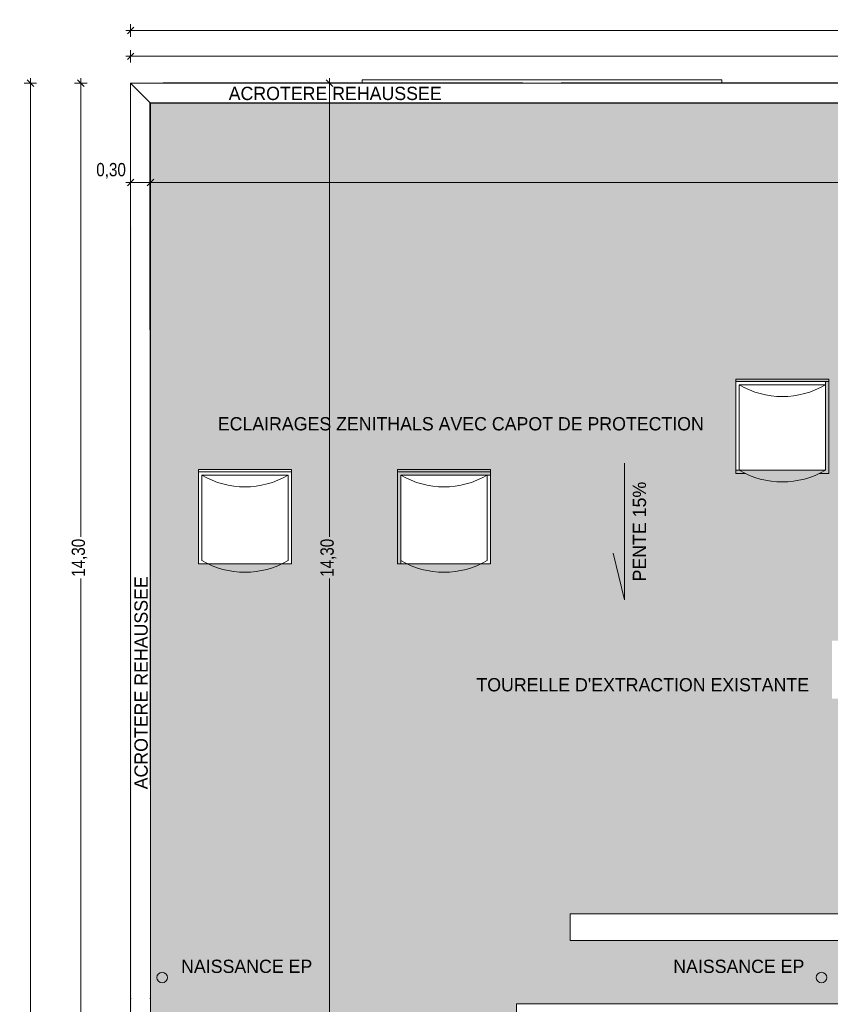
# Model space of a CAD drawing. Header units: millimetres. Extents: x 52659 to 1698020, y -10054 to 104697.
# Tile 281 of 363: x 260099 to 272319, y 26221 to 41055. Entities that reach past the tile are written whole.
import ezdxf

# ---------------------------------------------------------------- set-up
doc = ezdxf.new("R2010")
doc.units = ezdxf.units.MM
doc.header["$MEASUREMENT"] = 0
for name, color, linetype in [('05-02 Cotation 200ème 100ème.Cotations', 7, 'Continuous'), ('06-02 Texte 200ème 100ème.Texte', 7, 'Continuous'), ('08-01 2D Dessin général.2D', 7, 'Continuous'), ('08-01 hachures', 7, 'Continuous'), ('A-FLOR-____-OTLN.Modèle IFC', 7, 'Continuous'), ('A-GLAZ-____-OTLN.Modèle IFC', 7, 'Continuous'), ('A-ROOF-____-OTLN.Modèle IFC', 7, 'Continuous'), ('M-EQPM-____-OTLN.Modèle IFC', 7, 'Continuous')]:
    doc.layers.add(name, color=color, linetype=linetype)
doc.styles.add('STYLE_GENERE_2', font='txt')
doc.styles.add('STYLE_GENERE_3', font='ARIALN.TTF')
doc.dimstyles.new('STYLE_GENERE__2', dxfattribs={"dimtxt": 200, "dimasz": 95, "dimexe": 0.18, "dimexo": 100, "dimgap": 0, "dimtad": 0, "dimlfac": 0.001, "dimzin": 0, "dimdsep": 46, "dimtxsty": 'STYLE_GENERE_3', "dimblk": 'ARROWHEAD_6', "dimblk1": 'ARROWHEAD_6', "dimblk2": 'ARROWHEAD_6', "dimcen": 0.09, "dimclrd": 7, "dimclre": 7, "dimclrt": 7, "dimazin": 0, "dimtfac": 1, "dimtdec": 4, "dimtmove": 0, "dimatfit": 3, "dimfxl": 1, "dimtolj": 1, "dimtzin": 0, "dimarcsym": 0})
doc.dimstyles.new('STYLE_GENERE__5', dxfattribs={"dimtxt": 200, "dimasz": 95, "dimexe": 0.18, "dimexo": 100, "dimgap": 0, "dimtad": 0, "dimtih": 1, "dimtoh": 1, "dimlfac": 0.001, "dimzin": 0, "dimdsep": 46, "dimtxsty": 'STYLE_GENERE_3', "dimblk": 'ARROWHEAD_6', "dimblk1": 'ARROWHEAD_6', "dimblk2": 'ARROWHEAD_6', "dimcen": 0.09, "dimclrd": 7, "dimclre": 7, "dimclrt": 7, "dimazin": 0, "dimtfac": 1, "dimtdec": 4, "dimtmove": 0, "dimatfit": 3, "dimfxl": 1, "dimtolj": 1, "dimtzin": 0, "dimarcsym": 0})
doc.dimstyles.new('STYLE_GENERE__6', dxfattribs={"dimtxt": 200, "dimasz": 95, "dimexe": 0.18, "dimexo": 100, "dimgap": 0, "dimtad": 0, "dimtih": 1, "dimtoh": 1, "dimlfac": 0.001, "dimzin": 0, "dimdsep": 46, "dimtxsty": 'STYLE_GENERE_3', "dimblk": 'ARROWHEAD_6', "dimblk1": 'ARROWHEAD_6', "dimblk2": 'ARROWHEAD_6', "dimcen": 0.09, "dimclrd": 7, "dimclre": 7, "dimclrt": 7, "dimazin": 0, "dimtfac": 1, "dimtdec": 4, "dimtmove": 2, "dimatfit": 3, "dimfxl": 1, "dimtolj": 1, "dimtzin": 0, "dimarcsym": 0})

# ---------------------------------------------------------------- blocks, each defined once
blk = doc.blocks.new('*D831', base_point=(261782, 40089))
at = {"layer": '05-02 Cotation 200ème 100ème.Cotations', "color": 7, "linetype": 'Continuous', "lineweight": 13, "transparency": 16777216}
for p, q in [((261697, 40503), (261772, 40503)), ((261772, 40409), (261772, 40596)), ((261772, 40503), (279659, 40503)), ((280284, 40503), (298172, 40503)), ((298172, 40409), (298172, 40596))]:
    blk.add_line(p, q, dxfattribs=at)
at = {"layer": '05-02 Cotation 200ème 100ème.Cotations', "color": 7, "linetype": 'Continuous', "lineweight": 25, "transparency": 16777216}
for p, q in [((261822, 40553), (261722, 40453)), ((298222, 40553), (298122, 40453))]:
    blk.add_line(p, q, dxfattribs=at)
at = {"layer": '05-02 Cotation 200ème 100ème.Cotations', "color": 7, "lineweight": 9, "transparency": 16777216, "insert": (279684, 40403), "char_height": 200, "attachment_point": 7, "style": 'STYLE_GENERE_3'}
blk.add_mtext('\\A1;36,40', dxfattribs=at)
blk = doc.blocks.new('ARROWHEAD_6')
at = {"color": 0, "linetype": 'Continuous', "lineweight": 0}
for p, q in [((0, 0), (-1, 0)), ((-0.5, -0.5), (0.5, 0.5))]:
    blk.add_line(p, q, dxfattribs=at)
blk = doc.blocks.new('*D834', base_point=(261782, 40089))
at = {"layer": '05-02 Cotation 200ème 100ème.Cotations', "color": 7, "linetype": 'Continuous', "lineweight": 25, "transparency": 16777216}
for p, q in [((261822, 40943), (261722, 40843)), ((344455, 40843), (344555, 40943))]:
    blk.add_line(p, q, dxfattribs=at)
at = {"layer": '05-02 Cotation 200ème 100ème.Cotations', "color": 7, "linetype": 'Continuous', "lineweight": 13, "transparency": 16777216}
for p, q in [((261772, 40799), (261772, 40986)), ((344505, 40799), (344505, 40986)), ((261697, 40893), (261772, 40893)), ((261772, 40893), (302826, 40893)), ((303451, 40893), (344505, 40893)), ((344505, 40893), (344580, 40893))]:
    blk.add_line(p, q, dxfattribs=at)
at = {"layer": '05-02 Cotation 200ème 100ème.Cotations', "color": 7, "lineweight": 9, "transparency": 16777216, "insert": (302851, 40793), "char_height": 200, "attachment_point": 7, "style": 'STYLE_GENERE_3'}
blk.add_mtext('\\A1;82,73', dxfattribs=at)
blk = doc.blocks.new('*D837', base_point=(261782, 40089))
at = {"layer": '05-02 Cotation 200ème 100ème.Cotations', "color": 7, "linetype": 'Continuous', "lineweight": 13, "transparency": 16777216}
for p, q in [((261114, 40099), (260926, 40099)), ((261020, 40099), (261020, 40174)), ((261020, 33262), (261020, 40099)), ((261020, 25799), (261020, 32636)), ((261114, 25799), (260926, 25799))]:
    blk.add_line(p, q, dxfattribs=at)
at = {"layer": '05-02 Cotation 200ème 100ème.Cotations', "color": 7, "linetype": 'Continuous', "lineweight": 25, "transparency": 16777216}
for p, q in [((261070, 40049), (260970, 40149)), ((260970, 25849), (261070, 25749))]:
    blk.add_line(p, q, dxfattribs=at)
at = {"layer": '05-02 Cotation 200ème 100ème.Cotations', "color": 7, "lineweight": 9, "transparency": 16777216, "insert": (261120, 32661), "char_height": 200, "attachment_point": 7, "rotation": 90, "style": 'STYLE_GENERE_3'}
blk.add_mtext('\\A1;14,30', dxfattribs=at)
blk = doc.blocks.new('*D842', base_point=(261782, 40089))
at = {"layer": '05-02 Cotation 200ème 100ème.Cotations', "color": 7, "linetype": 'Continuous', "lineweight": 13, "transparency": 16777216}
for p, q in [((260355, 40099), (260168, 40099)), ((260262, 40099), (260262, 40174)), ((260262, 24955), (260262, 40099)), ((260262, 9185), (260262, 24329)), ((260355, 9185), (260168, 9185)), ((260262, 9110), (260262, 9185))]:
    blk.add_line(p, q, dxfattribs=at)
at = {"layer": '05-02 Cotation 200ème 100ème.Cotations', "color": 7, "linetype": 'Continuous', "lineweight": 25, "transparency": 16777216}
for p, q in [((260312, 40049), (260212, 40149)), ((260212, 9235), (260312, 9135))]:
    blk.add_line(p, q, dxfattribs=at)
at = {"layer": '05-02 Cotation 200ème 100ème.Cotations', "color": 7, "lineweight": 9, "transparency": 16777216, "insert": (260362, 24354), "char_height": 200, "attachment_point": 7, "rotation": 90, "style": 'STYLE_GENERE_3'}
blk.add_mtext('\\A1;30,91', dxfattribs=at)
blk = doc.blocks.new('*D871', base_point=(261782, 40089))
at = {"layer": '05-02 Cotation 200ème 100ème.Cotations', "color": 7, "linetype": 'Continuous', "lineweight": 13, "transparency": 16777216}
for p, q in [((264864, 40099), (264677, 40099)), ((264770, 40099), (264770, 40174)), ((264770, 33262), (264770, 40099)), ((264770, 25799), (264770, 32636)), ((264864, 25799), (264677, 25799)), ((264770, 25724), (264770, 25799))]:
    blk.add_line(p, q, dxfattribs=at)
at = {"layer": '05-02 Cotation 200ème 100ème.Cotations', "color": 7, "linetype": 'Continuous', "lineweight": 25, "transparency": 16777216}
for p, q in [((264820, 40049), (264720, 40149)), ((264720, 25849), (264820, 25749))]:
    blk.add_line(p, q, dxfattribs=at)
at = {"layer": '05-02 Cotation 200ème 100ème.Cotations', "color": 7, "lineweight": 9, "transparency": 16777216, "insert": (264870, 32661), "char_height": 200, "attachment_point": 7, "rotation": 90, "style": 'STYLE_GENERE_3'}
blk.add_mtext('\\A1;14,30', dxfattribs=at)
blk = doc.blocks.new('*D878', base_point=(261782, 40089))
at = {"layer": '05-02 Cotation 200ème 100ème.Cotations', "color": 7, "linetype": 'Continuous', "lineweight": 13, "transparency": 16777216}
for p, q in [((261697, 38601), (261772, 38601)), ((261772, 38507), (261772, 38695)), ((261772, 38601), (262072, 38601)), ((262072, 38507), (262072, 38695))]:
    blk.add_line(p, q, dxfattribs=at)
at = {"layer": '05-02 Cotation 200ème 100ème.Cotations', "color": 7, "linetype": 'Continuous', "lineweight": 25, "transparency": 16777216}
for p, q in [((261822, 38651), (261722, 38551)), ((262122, 38651), (262022, 38551))]:
    blk.add_line(p, q, dxfattribs=at)
at = {"layer": '05-02 Cotation 200ème 100ème.Cotations', "color": 7, "lineweight": 9, "transparency": 16777216, "insert": (261254, 38659), "char_height": 200, "attachment_point": 7, "style": 'STYLE_GENERE_3'}
blk.add_mtext('\\A1;0,30', dxfattribs=at)
blk = doc.blocks.new('*D879', base_point=(261782, 40089))
at = {"layer": '05-02 Cotation 200ème 100ème.Cotations', "color": 7, "linetype": 'Continuous', "lineweight": 25, "transparency": 16777216}
for p, q in [((262122, 38651), (262022, 38551)), ((291947, 38651), (291847, 38551))]:
    blk.add_line(p, q, dxfattribs=at)
at = {"layer": '05-02 Cotation 200ème 100ème.Cotations', "color": 7, "linetype": 'Continuous', "lineweight": 13, "transparency": 16777216}
for p, q in [((262072, 38507), (262072, 38695)), ((262072, 38601), (276671, 38601)), ((277297, 38601), (291897, 38601)), ((291897, 38507), (291897, 38695))]:
    blk.add_line(p, q, dxfattribs=at)
at = {"layer": '05-02 Cotation 200ème 100ème.Cotations', "color": 7, "lineweight": 9, "transparency": 16777216, "char_height": 200, "attachment_point": 7, "style": 'STYLE_GENERE_3'}
for s, insert in [('\\A1;0,15', (291748, 38771)), ('\\A1;29,83', (276696, 38501))]:
    blk.add_mtext(s, dxfattribs=dict(at, insert=insert))

msp = doc.modelspace()

# ---------------------------------------------------------------- hatches: boundary and pattern name
at = {"layer": '08-01 hachures', "linetype": 'Continuous', "lineweight": 0, "true_color": 0x5d5d5d}
h = msp.add_hatch(dxfattribs=at)
h.set_pattern_fill('CROSS_225_29_0002', color=251, style=0, pattern_type=2)
h.set_pattern_definition([(360, (261781.56, 40089.01), (127, 127), [63.5, -190.5]), (90, (261813.31, 40057.26), (-126.99996, 127.00004), [63.5, -190.5])])
h.paths.add_polyline_path([(291896.616, 39799.316), (291896.616, 26184.777), (279856.246, 26184.777), (279856.246, 33050.401), (273946.616, 33050.401), (273946.616, 27583.896), (268398.725, 27583.896), (268398.725, 27184.128), (273946.616, 27184.128), (273946.616, 26229.221), (267589.344, 26229.221), (267589.78, 26089.012), (262071.556, 26099.012), (262062.289, 39808.28)])
h.paths.add_polyline_path([(264195.257, 32856.94), (262795.257, 32856.94), (262795.257, 34278.427), (264195.257, 34278.427)], flags=0)
h.paths.add_polyline_path([(265845.317, 32856.94), (265845.317, 34192.524), (267195.317, 34192.524), (267195.317, 32856.94)], flags=0)
h.paths.add_polyline_path([(272245.317, 34267.248), (270895.317, 34267.248), (270895.317, 35602.833), (272245.317, 35602.833)], flags=0)
h.paths.add_polyline_path([(272342.536, 31701.424), (273207.642, 31701.424), (273207.642, 30827.306), (272342.536, 30827.306)], flags=0)
h.paths.add_polyline_path([(275500.317, 34217.782), (274100.317, 34217.782), (274100.317, 35639.269), (275500.317, 35639.269)], flags=0)
h.paths.add_polyline_path([(282115.317, 32856.94), (280715.317, 32856.94), (280715.317, 34241.991), (282115.317, 34241.991)], flags=0)
h.paths.add_polyline_path([(283715.143, 32856.94), (283715.143, 34241.991), (285115.143, 34241.991), (285115.143, 32856.94)], flags=0)
h.paths.add_polyline_path([(284346.151, 31701.424), (285211.258, 31701.424), (285211.258, 30827.306), (284346.151, 30827.306)], flags=0)
h.paths.add_polyline_path([(286715.317, 32856.94), (286715.317, 34278.427), (288115.317, 34278.427), (288115.317, 32856.94)], flags=0)
h.paths.add_polyline_path([(289686.273, 32856.94), (289686.273, 34241.991), (291086.273, 34241.991), (291086.273, 32856.94)], flags=0)
at = {"layer": 'A-ROOF-____-OTLN.Modèle IFC', "linetype": 'Continuous', "lineweight": 0, "true_color": 0xbfbfbf}
for points in [[(261771.556, 30500.453), (261781.556, 30500.453), (261781.556, 38043.41), (261771.556, 37511.016)], [(262071.556, 26099.012), (267589.344, 26099.012), (267589.344, 26229.221), (273946.616, 26229.221), (273946.616, 33050.401), (279843.635, 33050.401), (279828.817, 33107.171), (279829.663, 33152.238), (279822.527, 33179.577), (273912.897, 33179.577), (273907.803, 32908.336), (273911.998, 26368.242), (267553.055, 26368.241), (267552.086, 26355.382), (267520.461, 26476.534), (267520.632, 26485.649), (267513.496, 26512.988), (262071.556, 26512.988)], [(261771.556, 26309.012), (261781.556, 26309.012), (261781.556, 30500.453), (261771.556, 30500.453)], [(261771.556, 25987.322), (261781.556, 25949.012), (261781.556, 26309.012), (261771.556, 26309.012)]]:
    msp.add_hatch(color=9, dxfattribs=at).paths.add_polyline_path(points)

# ---------------------------------------------------------------- linework, layer by layer
at = {"layer": '08-01 2D Dessin général.2D', "color": 7, "linetype": 'Continuous', "lineweight": 18}
for p, q in [((272295.317, 35639.269), (270895.317, 35639.269)), ((270895.317, 35639.269), (270895.317, 35602.833)), ((272295.317, 35639.269), (270895.317, 35639.269)), ((270895.317, 35639.269), (270895.317, 35602.833)), ((270895.317, 35602.833), (272295.317, 35602.833)), ((270895.317, 34217.782), (270895.317, 35602.833)), ((270895.317, 35602.833), (272295.317, 35602.833)), ((270895.317, 34217.782), (270895.317, 35602.833)), ((272295.317, 35639.269), (272295.317, 35602.833)), ((272295.317, 35639.269), (272295.317, 35602.833)), ((272295.317, 35602.833), (272295.317, 34217.782)), ((272295.317, 35602.833), (272295.317, 34217.782)), ((272245.317, 35553.367), (270945.317, 35553.367)), ((270945.317, 35553.367), (270945.317, 34267.248)), ((272245.317, 35553.367), (270945.317, 35553.367)), ((270945.317, 35553.367), (270945.317, 34267.248)), ((272245.317, 34267.248), (272245.317, 35553.367)), ((272245.317, 34267.248), (272245.317, 35553.367)), ((264195.257, 34278.427), (262795.257, 34278.427)), ((262795.257, 34278.427), (262795.257, 34241.99)), ((264195.257, 34278.427), (262795.257, 34278.427)), ((262795.257, 34278.427), (262795.257, 34241.99)), ((264195.257, 34278.427), (264195.257, 34241.99)), ((264195.257, 34278.427), (264195.257, 34241.99)), ((267195.317, 34278.427), (265795.317, 34278.427)), ((265795.317, 34278.427), (265795.317, 34241.99)), ((267195.317, 34278.427), (265795.317, 34278.427)), ((265795.317, 34278.427), (265795.317, 34241.99)), ((267195.317, 34278.427), (267195.317, 34241.99)), ((267195.317, 34278.427), (267195.317, 34241.99)), ((269216.778, 34371.212), (269216.778, 32316.185)), ((269216.778, 34371.212), (269216.778, 32316.185)), ((262795.257, 34241.99), (264195.257, 34241.99)), ((262795.257, 32856.94), (262795.257, 34241.99)), ((262795.257, 34241.99), (264195.257, 34241.99)), ((262795.257, 32856.94), (262795.257, 34241.99)), ((264145.257, 34192.524), (262845.257, 34192.524)), ((262845.257, 34192.524), (262845.257, 32906.406)), ((264145.257, 34192.524), (262845.257, 34192.524)), ((262845.257, 34192.524), (262845.257, 32906.406)), ((264145.257, 32906.406), (264145.257, 34192.524)), ((264145.257, 32906.406), (264145.257, 34192.524)), ((264195.257, 34241.99), (264195.257, 32856.94)), ((264195.257, 34241.99), (264195.257, 32856.94)), ((265795.317, 34241.99), (267195.317, 34241.99)), ((265795.317, 32856.94), (265795.317, 34241.99)), ((265795.317, 34241.99), (267195.317, 34241.99)), ((265795.317, 32856.94), (265795.317, 34241.99)), ((267145.317, 34192.524), (265845.317, 34192.524)), ((265845.317, 34192.524), (265845.317, 32906.406)), ((267145.317, 34192.524), (265845.317, 34192.524)), ((265845.317, 34192.524), (265845.317, 32906.406)), ((267145.317, 32906.406), (267145.317, 34192.524)), ((267145.317, 32906.406), (267145.317, 34192.524)), ((267195.317, 34241.99), (267195.317, 32856.94)), ((267195.317, 34241.99), (267195.317, 32856.94)), ((271038.025, 34217.782), (270895.317, 34217.782)), ((271038.025, 34217.782), (270895.317, 34217.782)), ((272295.317, 34217.782), (272152.608, 34217.782)), ((272295.317, 34217.782), (272152.608, 34217.782)), ((269216.778, 32316.185), (269045.97, 33017.495)), ((269216.778, 32316.185), (269045.97, 33017.495)), ((262937.965, 32856.94), (262795.257, 32856.94)), ((262937.965, 32856.94), (262795.257, 32856.94)), ((264195.257, 32856.94), (264052.548, 32856.94)), ((264195.257, 32856.94), (264052.548, 32856.94)), ((265938.025, 32856.94), (265795.317, 32856.94)), ((265938.025, 32856.94), (265795.317, 32856.94)), ((267195.317, 32856.94), (267052.608, 32856.94)), ((267195.317, 32856.94), (267052.608, 32856.94))]:
    msp.add_line(p, q, dxfattribs=at)
for centre in [(262246.78, 26623.797), (262246.78, 26623.797), (272185.576, 26623.797), (272185.576, 26623.797)]:
    msp.add_circle(centre, 80, dxfattribs=at)
for centre in [(271595.317, 36659.975), (271595.317, 36659.975), (271595.317, 35373.856), (271595.317, 35373.856), (263495.257, 35299.132), (263495.257, 35299.132), (266495.317, 35299.132), (266495.317, 35299.132), (263495.257, 34013.014), (263495.257, 34013.014), (266495.317, 34013.014), (266495.317, 34013.014)]:
    msp.add_arc(centre, 1283.387, 239.5708543, 300.4291457, dxfattribs=at)
at = {"layer": '08-01 hachures', "color": 255, "linetype": 'Continuous', "lineweight": 0, "flags": 128}
for points in [[(291896.616, 39799.316), (291896.616, 26184.777), (279856.246, 26184.777), (279856.246, 33050.401), (273946.616, 33050.401), (273946.616, 27583.896), (268398.725, 27583.896), (268398.725, 27184.128), (273946.616, 27184.128), (273946.616, 26229.221), (267589.344, 26229.221), (267589.78, 26089.012), (262071.556, 26099.012), (262062.289, 39808.28)], [(272245.317, 34267.248), (270895.317, 34267.248), (270895.317, 35602.833), (272245.317, 35602.833)], [(264195.257, 32856.94), (262795.257, 32856.94), (262795.257, 34278.427), (264195.257, 34278.427)], [(265845.317, 32856.94), (265845.317, 34192.524), (267195.317, 34192.524), (267195.317, 32856.94)]]:
    msp.add_lwpolyline(points, close=True, dxfattribs=at)
at = {"layer": 'A-FLOR-____-OTLN.Modèle IFC', "color": 7, "linetype": 'Continuous', "lineweight": 9}
for p, q in [((270681.556, 40149.012), (265261.556, 40149.012)), ((265261.556, 40149.012), (265261.556, 40104.012)), ((270681.556, 40104.012), (270681.556, 40149.012))]:
    msp.add_line(p, q, dxfattribs=at)
at = {"layer": 'A-GLAZ-____-OTLN.Modèle IFC', "color": 7, "linetype": 'Continuous', "lineweight": 18}
for p, q in [((262261.556, 40102.985), (262261.556, 40104.012)), ((262261.556, 40100.43), (262261.556, 40102.985)), ((262261.556, 40099.012), (262261.556, 40100.43)), ((262261.616, 40102.985), (262261.616, 40104.012)), ((262266.616, 40104.012), (262261.616, 40104.012)), ((262261.616, 40100.43), (262261.616, 40102.985)), ((262266.616, 40102.985), (262261.616, 40102.985)), ((262261.616, 40099.012), (262261.616, 40100.43)), ((262266.616, 40104.012), (262266.616, 40102.985)), ((267676.616, 40104.012), (262266.616, 40104.012)), ((262266.616, 40102.985), (262266.616, 40100.43)), ((262266.616, 40100.43), (262266.616, 40099.012)), ((267676.616, 40102.985), (267676.616, 40104.012)), ((267681.616, 40104.012), (267676.616, 40104.012)), ((267676.616, 40100.43), (267676.616, 40102.985)), ((267681.616, 40102.985), (267676.616, 40102.985)), ((267676.616, 40099.012), (267676.616, 40100.43)), ((267681.616, 40104.012), (267681.616, 40102.985)), ((267681.616, 40102.985), (267681.616, 40100.43)), ((267681.616, 40100.43), (267681.616, 40099.012)), ((268261.616, 40102.985), (268261.616, 40104.012)), ((268266.616, 40104.012), (268261.616, 40104.012)), ((268261.616, 40100.43), (268261.616, 40102.985)), ((268266.616, 40102.985), (268261.616, 40102.985)), ((268261.616, 40099.012), (268261.616, 40100.43)), ((268266.616, 40104.012), (268266.616, 40102.985)), ((273501.616, 40104.012), (268266.616, 40104.012)), ((268266.616, 40102.985), (268266.616, 40100.43)), ((268266.616, 40100.43), (268266.616, 40099.012))]:
    msp.add_line(p, q, dxfattribs=at)
at = {"layer": 'A-ROOF-____-OTLN.Modèle IFC', "color": 7, "linetype": 'Continuous', "lineweight": 18}
for p, q in [((261771.556, 39808.28), (261771.556, 40099.012)), ((298171.556, 40099.012), (261771.556, 40099.012)), ((261771.556, 40099.012), (262062.289, 39808.28)), ((261771.556, 30500.453), (261771.556, 39808.28)), ((262062.289, 39808.28), (262071.556, 39799.012)), ((262071.556, 39799.012), (262071.556, 30500.453)), ((297871.556, 39799.012), (262071.556, 39799.012)), ((261771.556, 30500.453), (261771.556, 26309.012)), ((262071.556, 30500.453), (262071.556, 26309.012)), ((261781.556, 26309.012), (261771.556, 26309.012)), ((261771.556, 26309.012), (261771.556, 25799.012)), ((262071.556, 26309.012), (262061.556, 26309.012)), ((262071.556, 26099.012), (262071.556, 26309.012)), ((267589.344, 26229.221), (347520.453, 26229.221)), ((267589.344, 26229.221), (267589.344, 26099.012))]:
    msp.add_line(p, q, dxfattribs=at)
at = {"layer": 'M-EQPM-____-OTLN.Modèle IFC', "color": 7, "linetype": 'Continuous', "lineweight": 18}
for p, q in [((276071.808, 27583.896), (268398.725, 27583.896)), ((268398.725, 27583.896), (268398.725, 27184.128)), ((276298.725, 27192.151), (268398.725, 27184.128))]:
    msp.add_line(p, q, dxfattribs=at)

# ---------------------------------------------------------------- texts
at = {"layer": '06-02 Texte 200ème 100ème.Texte', "color": 7, "linetype": 'Continuous', "lineweight": 9, "char_height": 200, "attachment_point": 5, "style": 'STYLE_GENERE_2'}
for s, insert in [('\\A1;ACROTERE REHAUSSEE', (264854.971, 39942.842)), ("\\A1;TOURELLE D'EXTRACTION EXISTANTE", (269491.184, 31034.189)), ('\\A1;NAISSANCE EP\\P', (263521.11, 26791.977)), ('\\A1;NAISSANCE EP\\P', (270939.503, 26791.977))]:
    msp.add_mtext(s, dxfattribs=dict(at, insert=insert))
at = {"layer": '06-02 Texte 200ème 100ème.Texte', "color": 7, "linetype": 'Continuous', "lineweight": 9, "insert": (266748.505, 34965.678), "char_height": 200, "width": 7717.46017, "attachment_point": 5, "style": 'STYLE_GENERE_2'}
msp.add_mtext('\\A1;ECLAIRAGES ZENITHALS AVEC CAPOT DE PROTECTION', dxfattribs=at)
at = {"layer": '06-02 Texte 200ème 100ème.Texte', "color": 7, "linetype": 'Continuous', "lineweight": 9, "char_height": 200, "attachment_point": 5, "rotation": 90, "style": 'STYLE_GENERE_2'}
for s, insert in [('\\A1;PENTE 15%', (269442.685, 33342.474)), ('\\A1;ACROTERE REHAUSSEE', (261930.243, 31064.77))]:
    msp.add_mtext(s, dxfattribs=dict(at, insert=insert))

# ---------------------------------------------------------------- dimensions: what is measured, and where the dimension line sits
at = {"layer": '05-02 Cotation 200ème 100ème.Cotations', "color": 7, "linetype": 'Continuous', "lineweight": 13}
for base, p1, p2, dimstyle, picture, middle in [((344505.481, 40892.54), (261771.556, 40099.012), (344505.481, 40099.012), 'STYLE_GENERE__5', '*D834', (303186.519, 40892.54)), ((298171.556, 40502.573), (261771.556, 40099.012), (298171.556, 40099.012), 'STYLE_GENERE__5', '*D831', (280019.556, 40502.573)), ((262071.556, 38601.011), (261771.556, 40099.012), (262071.556, 38601.011), 'STYLE_GENERE__6', '*D878', (261513.715, 38758.884)), ((291896.602, 38601.011), (262071.556, 38601.011), (291896.602, 27028.7), 'STYLE_GENERE__5', '*D879', (277032.079, 38601.011))]:
    dim = msp.add_linear_dim(base=base, p1=p1, p2=p2, dimstyle=dimstyle, dxfattribs=at)
    dim.commit()
    dim.dimension.update_dxf_attribs({"geometry": picture, "text_midpoint": middle, "dimtype": 160})
for base, p1, picture, middle in [((260261.547, 40099.012), (263165.087, 9184.808), '*D842', (260261.547, 24689.91)), ((261020.047, 40099.012), (261771.556, 25799.012), '*D837', (261020.047, 32997.012)), ((264770.253, 40099.012), (262588.599, 25799.012), '*D871', (264770.253, 32997.012))]:
    dim = msp.add_linear_dim(base=base, p1=p1, p2=(261771.556, 40099.012), angle=90, dimstyle='STYLE_GENERE__2', dxfattribs=at)
    dim.commit()
    dim.dimension.update_dxf_attribs({"geometry": picture, "text_midpoint": middle, "dimtype": 160, "text_rotation": 90})

doc.saveas('drawing.dxf')
